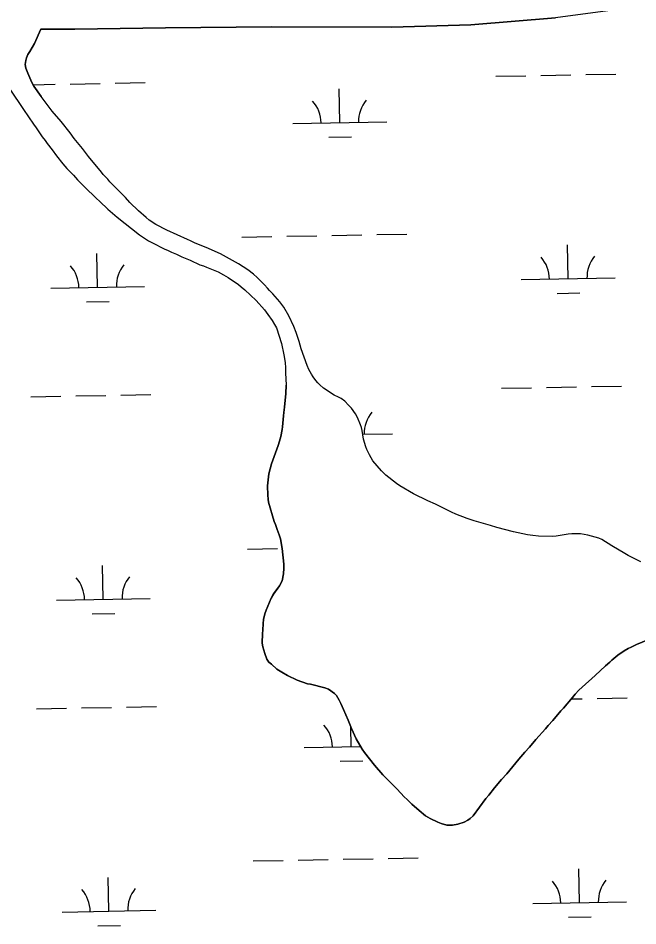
# Model space of a CAD drawing. Extents: x 3957609 to 3995875, y 234277 to 260273.
# Drawn here: x 3977853 to 3978514, y 251808 to 252776 of the extents above; entities that cross this region are included whole.
import ezdxf

# ---------------------------------------------------------------- set-up
doc = ezdxf.new("R2010")
doc.units = 0
doc.layers.add('V-TOPO-SHOR', color=7, linetype='Continuous')
doc.layers.add('V-WETL-SWMP', color=7, linetype='Continuous')

msp = doc.modelspace()

# ---------------------------------------------------------------- linework, layer by layer
at = {"layer": 'V-TOPO-SHOR'}
for points in [[(3978624.725, 252818.848), (3978562.406, 252799.274), (3978481.68, 252783.244), (3978425.596, 252775.828), (3978335.389, 252768.359), (3978251.247, 252766.08), (3978122.797, 252766.229), (3978009.71, 252765.332), (3977913.063, 252763.747), (3977877.053, 252763.759)], [(3977877.053, 252763.759), (3977870.096, 252748.59), (3977865.107, 252740.007), (3977862.969, 252736.787), (3977861.726, 252733.392), (3977860.835, 252730.352), (3977860.307, 252726.064), (3977861.027, 252722.136), (3977863.002, 252716.956), (3977867.485, 252706.96), (3977869.455, 252703.21), (3977877.155, 252691.969)], [(3977843.937, 252699.761), (3977858.263, 252678.167), (3977869.187, 252662.463), (3977872.052, 252658.717), (3977878.499, 252649.08), (3977881.54, 252645.154), (3977883.691, 252641.942), (3977888.882, 252635.339), (3977893.537, 252628.917), (3977900.341, 252620.352), (3977904.636, 252615.357), (3977911.613, 252608.044), (3977916.088, 252603.049), (3977921.458, 252597.875), (3977927.362, 252591.811), (3977932.372, 252587.175), (3977935.771, 252583.607), (3977939.708, 252580.22), (3977948.475, 252571.835), (3977958.135, 252563.455), (3977982.105, 252544.558), (3977991.764, 252538.32), (3977995.339, 252536.36), (3978009.106, 252529.415), (3978012.145, 252528.17), (3978016.08, 252526.032), (3978021.621, 252523.898), (3978027.341, 252521.227), (3978036.281, 252517.489), (3978046.294, 252512.683), (3978050.404, 252511.438), (3978053.621, 252510.192), (3978065.957, 252505.031), (3978071.679, 252502.002), (3978076.508, 252498.973), (3978087.596, 252491.49), (3978090.459, 252488.991), (3978094.573, 252485.782), (3978106.56, 252474.369), (3978115.332, 252464.557), (3978119.09, 252459.74), (3978123.567, 252453.315), (3978126.076, 252449.033), (3978128.046, 252445.283), (3978133.61, 252428.678), (3978136.131, 252416.533), (3978137.395, 252408.317), (3978137.94, 252402.781), (3978137.95, 252397.241), (3978138.507, 252384.38)], [(3978170.275, 252389.09), (3978167.232, 252393.014), (3978165.44, 252396.049), (3978162.753, 252401.046), (3978160.959, 252405.155), (3978154.68, 252422.831), (3978152.343, 252430.687), (3978149.111, 252440.507), (3978146.601, 252446.936), (3978141.401, 252458.36), (3978136.027, 252467.285), (3978131.908, 252473.173), (3978124.392, 252481.735), (3978120.812, 252485.303), (3978118.666, 252487.802), (3978115.264, 252491.191), (3978110.791, 252496.008), (3978107.748, 252499.039), (3978103.634, 252502.605), (3978097.731, 252507.241), (3978087.717, 252513.656), (3978078.238, 252519.001), (3978068.584, 252524.166), (3978053.21, 252530.928), (3978041.409, 252535.735), (3978036.582, 252538.227), (3978033.186, 252539.473), (3978011.195, 252549.442), (3977999.573, 252555.496), (3977992.597, 252560.309), (3977989.378, 252562.984), (3977980.971, 252570.117), (3977971.845, 252578.856), (3977967.192, 252584.207), (3977950.55, 252600.974), (3977948.221, 252603.829), (3977943.39, 252609.002), (3977941.6, 252611.501), (3977927.817, 252628.094), (3977921.372, 252636.478), (3977912.6, 252647.363), (3977908.304, 252653.251), (3977898.637, 252665.384), (3977889.151, 252676.445), (3977884.676, 252681.977), (3977877.155, 252691.969)], [(3978516.637, 252195.81), (3978513.24, 252197.772), (3978508.232, 252200.084), (3978503.049, 252202.757), (3978499.649, 252204.717), (3978485.702, 252212.913), (3978474.973, 252219.862), (3978471.934, 252221.107), (3978460.135, 252224.482), (3978452.451, 252225.721), (3978449.057, 252225.893), (3978443.161, 252225.707), (3978439.055, 252225.342), (3978426.552, 252223.358), (3978422.085, 252222.991), (3978407.436, 252223.147), (3978401.54, 252223.851), (3978396, 252224.738), (3978380.988, 252227.929), (3978363.293, 252232.545), (3978356.324, 252234.677), (3978338.986, 252239.473), (3978331.658, 252241.962), (3978319.501, 252246.766), (3978314.852, 252248.902), (3978297.69, 252257.271), (3978289.465, 252261.01), (3978274.447, 252268.489), (3978259.783, 252277.042), (3978256.205, 252279.536), (3978244.757, 252288.449), (3978240.104, 252292.91), (3978230.798, 252303.613), (3978227.214, 252310.039), (3978224.527, 252315.573), (3978223.45, 252318.608), (3978221.113, 252326.823), (3978219.491, 252335.93), (3978218.77, 252338.967), (3978217.695, 252342.002), (3978214.645, 252349.678), (3978212.495, 252353.606), (3978208.018, 252359.673), (3978205.155, 252363.062), (3978201.219, 252367.166), (3978197.104, 252370.017), (3978194.421, 252371.621), (3978189.775, 252373.578), (3978178.328, 252381.064), (3978174.57, 252384.451), (3978172.246, 252386.772), (3978170.275, 252389.09)], [(3978119.901, 252289.844), (3978122.92, 252300.209), (3978125.586, 252308.253), (3978130.034, 252320.052), (3978131.456, 252324.699), (3978132.699, 252329.524), (3978134.116, 252336.852), (3978134.646, 252339.889), (3978135.701, 252351.503), (3978135.873, 252355.255), (3978136.758, 252360.795), (3978138.163, 252375.446), (3978138.507, 252384.38)], [(3978524.119, 252112.557), (3978512.156, 252107.893), (3978506.444, 252105.024), (3978503.053, 252103.591), (3978498.769, 252100.904), (3978492.344, 252096.249), (3978485.921, 252090.879), (3978483.601, 252088.73), (3978478.964, 252084.972), (3978468.081, 252074.771), (3978453.989, 252062.244), (3978450.6, 252059.02), (3978446.676, 252054.727), (3978444.003, 252051.33), (3978434.195, 252039.879), (3978431.518, 252037.016), (3978422.962, 252026.819), (3978417.967, 252021.451), (3978414.936, 252017.695), (3978404.772, 252006.423), (3978397.995, 251998.194), (3978393.002, 251992.827), (3978386.761, 251985.493), (3978373.922, 251969.75), (3978368.217, 251963.667), (3978360.549, 251954.722), (3978354.487, 251947.029), (3978351.456, 251943.632), (3978338.087, 251925.208), (3978334.875, 251922.167), (3978332.377, 251920.375), (3978328.271, 251918.224), (3978321.666, 251916.072), (3978315.95, 251914.988), (3978309.697, 251915.158), (3978303.621, 251916.756), (3978300.223, 251918.179), (3978291.998, 251922.275), (3978287.169, 251925.126), (3978280.374, 251930.653), (3978272.501, 251937.608), (3978267.49, 251942.601), (3978264.271, 251945.456), (3978256.933, 251953.482), (3978252.279, 251957.943), (3978244.765, 251965.613), (3978241.544, 251968.644), (3978232.594, 251979.171), (3978222.033, 251992.73), (3978219.704, 251996.3), (3978213.255, 252007.187), (3978208.235, 252018.076), (3978204.647, 252027.182), (3978199.806, 252038.429), (3978196.936, 252044.678), (3978195.144, 252048.426), (3978192.099, 252053.245), (3978190.131, 252055.563), (3978183.514, 252060.019), (3978179.58, 252061.621), (3978164.568, 252065.348), (3978161.172, 252065.879), (3978150.09, 252069.792), (3978140.078, 252074.599), (3978133.819, 252078.163), (3978128.634, 252081.37), (3978122.727, 252086.897), (3978120.044, 252089.038), (3978117.896, 252092.073), (3978115.743, 252097.965), (3978113.587, 252105.284), (3978113.044, 252109.036), (3978113.208, 252119.575), (3978113.558, 252123.149), (3978113.904, 252130.118), (3978114.435, 252134.407), (3978115.674, 252140.483), (3978117.097, 252144.415), (3978122.614, 252157.287), (3978125.109, 252161.58), (3978131.525, 252170.343), (3978134.376, 252175.707), (3978135.615, 252183.213), (3978136.141, 252189.287), (3978136.133, 252193.217), (3978134.143, 252210.009), (3978132.338, 252220.546), (3978131.081, 252224.652), (3978128.928, 252230.188), (3978127.132, 252235.723), (3978125.879, 252238.759), (3978119.77, 252259.472), (3978119.229, 252262.685), (3978118.865, 252266.796), (3978118.492, 252276.798), (3978119.901, 252289.844)]]:
    msp.add_lwpolyline(points, dxfattribs=at)
at = {"layer": 'V-WETL-SWMP'}
for p, q in [((3978361.923, 252713.622), (3978393.918, 252714.204)), ((3978409.915, 252714.495), (3978441.91, 252715.076)), ((3978457.907, 252715.367), (3978489.902, 252715.949)), ((3977868.697, 252704.654), (3977892.093, 252705.079)), ((3977908.09, 252705.37), (3977940.085, 252705.952)), ((3977956.082, 252706.243), (3977988.077, 252706.824)), ((3978195.731, 252664.162), (3978195.076, 252700.156)), ((3978145.739, 252663.253), (3978245.723, 252665.071)), ((3978184.013, 252648.516), (3978208.01, 252648.952)), ((3978091.088, 252542.169), (3978123.082, 252542.751)), ((3978139.08, 252543.041), (3978171.074, 252543.623)), ((3978187.072, 252543.914), (3978219.066, 252544.496)), ((3978235.064, 252544.787), (3978267.058, 252545.369)), ((3978439.269, 252497.749), (3978438.614, 252533.743)), ((3977937.444, 252488.625), (3977936.789, 252524.619)), ((3978389.277, 252496.84), (3978489.26, 252498.658)), ((3977887.452, 252487.716), (3977987.435, 252489.534)), ((3978427.551, 252482.103), (3978451.547, 252482.539)), ((3977925.726, 252472.978), (3977949.722, 252473.414)), ((3978367.971, 252381.002), (3978399.966, 252381.584)), ((3978415.963, 252381.875), (3978447.958, 252382.456)), ((3978463.955, 252382.747), (3978495.95, 252383.329)), ((3977866.146, 252371.877), (3977898.141, 252372.459)), ((3977914.138, 252372.75), (3977946.133, 252373.332)), ((3977962.13, 252373.623), (3977994.125, 252374.204)), ((3978201.13, 252367.227), (3978201.125, 252367.536)), ((3978220.213, 252331.878), (3978251.771, 252332.451)), ((3978097.136, 252209.549), (3978129.13, 252210.131)), ((3977943.492, 252156.005), (3977942.837, 252191.999)), ((3977893.5, 252155.096), (3977993.483, 252156.914)), ((3977931.774, 252140.358), (3977955.77, 252140.794)), ((3978442.545, 252049.628), (3978454.006, 252049.836)), ((3978470.004, 252050.127), (3978501.998, 252050.709)), ((3977872.194, 252039.257), (3977904.189, 252039.839)), ((3977920.186, 252040.13), (3977952.181, 252040.712)), ((3977968.178, 252041.002), (3978000.173, 252041.584)), ((3978207.827, 251998.922), (3978207.442, 252020.089)), ((3978157.835, 251998.013), (3978218.041, 251999.108)), ((3978196.11, 251983.276), (3978220.106, 251983.712)), ((3978103.184, 251876.929), (3978135.178, 251877.511)), ((3978151.176, 251877.801), (3978183.17, 251878.383)), ((3978199.168, 251878.674), (3978231.162, 251879.256)), ((3978247.16, 251879.547), (3978279.155, 251880.128)), ((3978451.365, 251832.509), (3978450.71, 251868.503)), ((3977949.54, 251823.385), (3977948.885, 251859.379)), ((3978401.373, 251831.6), (3978501.356, 251833.418)), ((3977899.548, 251822.476), (3977999.531, 251824.294)), ((3978439.647, 251816.863), (3978463.643, 251817.299)), ((3977937.822, 251807.738), (3977961.818, 251808.174))]:
    msp.add_line(p, q, dxfattribs=at)
for points in [[(3978120.813, 252485.304), (3978118.665, 252487.801), (3978115.265, 252491.19), (3978110.791, 252496.007), (3978107.749, 252499.039), (3978103.634, 252502.605), (3978097.731, 252507.241), (3978087.716, 252513.656), (3978078.239, 252519), (3978068.584, 252524.165), (3978053.209, 252530.929), (3978041.41, 252535.734), (3978036.582, 252538.227), (3978033.186, 252539.472), (3978011.196, 252549.442), (3977999.573, 252555.497), (3977992.598, 252560.309), (3977989.378, 252562.984), (3977980.97, 252570.116), (3977971.845, 252578.856), (3977967.191, 252584.208), (3977950.549, 252600.974), (3977948.222, 252603.829), (3977943.39, 252609.002), (3977941.6, 252611.5), (3977927.817, 252628.093), (3977921.372, 252636.479), (3977912.6, 252647.363), (3977908.303, 252653.251), (3977898.636, 252665.384), (3977889.15, 252676.445), (3977884.675, 252681.976), (3977877.155, 252691.968), (3977869.455, 252703.211), (3977867.484, 252706.96), (3977863.002, 252716.957), (3977861.028, 252722.135), (3977860.307, 252726.064), (3977860.836, 252730.352), (3977861.725, 252733.391), (3977862.97, 252736.787), (3977865.108, 252740.006), (3977870.097, 252748.59), (3977877.053, 252763.76), (3977913.063, 252763.748), (3978009.711, 252765.333), (3978122.797, 252766.23), (3978251.248, 252766.079), (3978335.389, 252768.359), (3978425.596, 252775.829)], [(3977843.936, 252699.761), (3977858.263, 252678.168), (3977869.186, 252662.464), (3977872.051, 252658.717), (3977878.498, 252649.08), (3977881.541, 252645.154)], [(3977881.541, 252645.154), (3977883.69, 252641.942), (3977888.882, 252635.34), (3977893.537, 252628.916), (3977900.34, 252620.352), (3977904.635, 252615.357), (3977911.614, 252608.043), (3977916.089, 252603.048), (3977921.457, 252597.876), (3977927.362, 252591.811), (3977932.372, 252587.174), (3977935.772, 252583.607), (3977939.708, 252580.219), (3977948.475, 252571.836), (3977958.136, 252563.455), (3977982.106, 252544.557), (3977991.763, 252538.32), (3977995.339, 252536.36), (3978009.107, 252529.415), (3978012.146, 252528.169), (3978016.08, 252526.032), (3978021.621, 252523.897), (3978027.342, 252521.226), (3978036.281, 252517.489), (3978046.293, 252512.682), (3978050.404, 252511.438), (3978053.622, 252510.192), (3978065.957, 252505.031), (3978071.679, 252502.003), (3978076.508, 252498.974), (3978087.596, 252491.489), (3978090.458, 252488.992), (3978094.573, 252485.783), (3978106.561, 252474.369), (3978115.331, 252464.557), (3978119.09, 252459.739), (3978123.567, 252453.315), (3978126.075, 252449.032), (3978128.046, 252445.283), (3978133.611, 252428.677), (3978136.132, 252416.533), (3978137.395, 252408.317), (3978137.94, 252402.78), (3978137.949, 252397.242), (3978138.506, 252384.38), (3978138.163, 252375.446), (3978136.757, 252360.795), (3978135.873, 252355.255), (3978135.701, 252351.503), (3978134.647, 252339.889), (3978134.116, 252336.851), (3978132.699, 252329.524), (3978131.456, 252324.698), (3978130.034, 252320.051), (3978125.587, 252308.253), (3978122.92, 252300.209), (3978119.9, 252289.843), (3978118.492, 252276.799), (3978118.865, 252266.795), (3978119.229, 252262.686), (3978119.77, 252259.472), (3978125.878, 252238.758), (3978127.133, 252235.723), (3978128.929, 252230.187), (3978131.081, 252224.653), (3978132.339, 252220.546), (3978134.142, 252210.008), (3978136.134, 252193.218), (3978136.141, 252189.288), (3978135.615, 252183.213), (3978134.376, 252175.707), (3978131.526, 252170.343), (3978125.109, 252161.579), (3978122.615, 252157.287), (3978117.097, 252144.415), (3978115.674, 252140.483), (3978114.434, 252134.406), (3978113.905, 252130.118), (3978113.559, 252123.15), (3978113.207, 252119.576), (3978113.045, 252109.036), (3978113.587, 252105.285), (3978115.743, 252097.964), (3978117.896, 252092.072), (3978120.045, 252089.038), (3978122.728, 252086.898), (3978128.633, 252081.37), (3978133.819, 252078.162), (3978140.077, 252074.599), (3978150.09, 252069.792), (3978161.172, 252065.879), (3978164.568, 252065.349), (3978179.58, 252061.621), (3978183.513, 252060.02), (3978190.131, 252055.564), (3978192.1, 252053.245), (3978195.144, 252048.426), (3978196.937, 252044.678), (3978199.805, 252038.429), (3978204.647, 252027.182), (3978208.235, 252018.077)], [(3978516.637, 252195.811), (3978513.239, 252197.771), (3978508.233, 252200.085), (3978503.048, 252202.756), (3978499.65, 252204.716), (3978485.702, 252212.912), (3978474.972, 252219.862), (3978471.933, 252221.107), (3978460.136, 252224.483), (3978452.452, 252225.721), (3978449.058, 252225.894), (3978443.162, 252225.706), (3978439.054, 252225.342), (3978426.551, 252223.357), (3978422.086, 252222.992), (3978407.436, 252223.147), (3978401.539, 252223.852), (3978396, 252224.737), (3978380.988, 252227.928), (3978363.294, 252232.545), (3978356.323, 252234.677), (3978338.986, 252239.473), (3978331.657, 252241.962), (3978319.501, 252246.766), (3978314.853, 252248.902), (3978297.689, 252257.271), (3978289.465, 252261.01), (3978274.446, 252268.489), (3978259.783, 252277.041), (3978256.205, 252279.536), (3978244.757, 252288.45), (3978240.105, 252292.909), (3978230.798, 252303.613), (3978227.215, 252310.039), (3978224.526, 252315.573), (3978223.449, 252318.608), (3978221.113, 252326.822), (3978219.491, 252335.931), (3978218.771, 252338.967), (3978217.695, 252342.002), (3978214.645, 252349.679), (3978212.495, 252353.606), (3978208.019, 252359.673), (3978205.155, 252363.063), (3978201.218, 252367.166), (3978197.104, 252370.017), (3978194.422, 252371.621), (3978189.774, 252373.579), (3978178.328, 252381.064), (3978174.571, 252384.452), (3978172.245, 252386.771), (3978170.276, 252389.09), (3978167.232, 252393.015), (3978165.441, 252396.05), (3978162.753, 252401.047), (3978160.96, 252405.154), (3978154.679, 252422.83), (3978152.344, 252430.687), (3978149.112, 252440.508), (3978146.6, 252446.935), (3978141.401, 252458.36), (3978136.027, 252467.284), (3978131.909, 252473.173), (3978124.392, 252481.736), (3978120.813, 252485.304)], [(3978208.235, 252018.077), (3978213.255, 252007.187), (3978219.704, 251996.3), (3978222.032, 251992.73), (3978232.594, 251979.17), (3978241.544, 251968.644), (3978244.765, 251965.612), (3978252.28, 251957.942), (3978256.932, 251953.483), (3978264.27, 251945.456), (3978267.49, 251942.602), (3978272.501, 251937.608), (3978280.373, 251930.653), (3978287.17, 251925.126), (3978291.999, 251922.276), (3978300.223, 251918.18), (3978303.62, 251916.756), (3978309.697, 251915.158), (3978315.95, 251914.989), (3978321.665, 251916.071), (3978328.271, 251918.225), (3978332.377, 251920.375), (3978334.875, 251922.166), (3978338.086, 251925.208), (3978351.455, 251943.631), (3978354.487, 251947.03), (3978360.549, 251954.722), (3978368.216, 251963.667), (3978373.923, 251969.75), (3978386.761, 251985.493), (3978393.002, 251992.827), (3978397.995, 251998.195), (3978404.771, 252006.424), (3978414.936, 252017.695), (3978417.967, 252021.452), (3978422.961, 252026.819), (3978431.519, 252037.016), (3978434.195, 252039.879), (3978444.002, 252051.329), (3978446.676, 252054.727), (3978450.6, 252059.021), (3978453.989, 252062.243), (3978468.082, 252074.771), (3978478.964, 252084.972), (3978483.602, 252088.731), (3978485.921, 252090.878), (3978492.344, 252096.248), (3978498.768, 252100.904), (3978503.052, 252103.59), (3978506.444, 252105.025), (3978512.156, 252107.893), (3978524.118, 252112.557)]]:
    msp.add_lwpolyline(points, dxfattribs=at)
for centre, start, end in [((3978250.956, 252665.641), 140.269876, 181.813534), ((3978140.489, 252663.633), 0.269879, 41.813537), ((3978384.026, 252497.22), 0.269879, 41.813537), ((3978494.494, 252499.228), 140.269876, 181.813534), ((3977882.201, 252488.095), 0.269879, 41.813537), ((3977992.669, 252490.104), 140.269876, 181.813534), ((3978257.004, 252333.021), 140.269876, 181.813534), ((3977888.249, 252155.475), 0.269879, 41.813537), ((3977998.717, 252157.484), 140.269876, 181.813534), ((3978152.585, 251998.393), 0.269879, 41.813537), ((3978396.122, 251831.98), 0.269879, 41.813537), ((3978506.59, 251833.988), 140.269876, 181.813534), ((3977894.297, 251822.855), 0.269879, 41.813537), ((3978004.765, 251824.864), 140.269876, 181.813534)]:
    msp.add_arc(centre, 35.246, start, end, dxfattribs=at)

doc.saveas('drawing.dxf')
